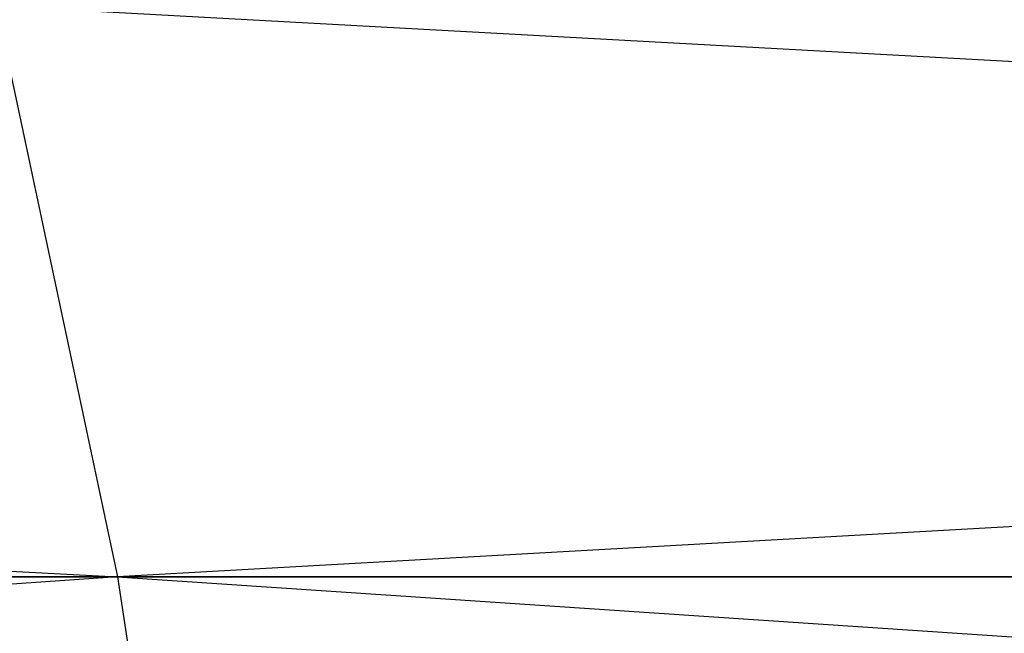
# Model space of a CAD drawing. Extents: x 0.1 to 26.3, y 0 to 13.2.
# Tile 586 of 656: x 3.22008 to 3.22353, y 13.24054 to 13.24268. Entities that reach past the tile are written whole.
import ezdxf

# ---------------------------------------------------------------- set-up
doc = ezdxf.new("R2010")
doc.units = 0
doc.header["$LTSCALE"] = 2.54
doc.layers.get('0').update_dxf_attribs({"color": 13, "linetype": 'CONTINUOUS'})

# ---------------------------------------------------------------- blocks, each defined once
blk = doc.blocks.new('POJEMNIK_NA_R_CZNIKI_PAPIE')
at = {"color": 0}
for p, q in [((3.1835873, 13.2427338, 29.3386292), (3.2204258, 13.2407333, 29.3373505)), ((3.1835873, 13.2427338, 19.0386292), (3.2204258, 13.2407333, 19.0373505)), ((3.2200001, 13.2427338, 29.3345276), (3.2566402, 13.2407333, 29.3304993)), ((3.2200001, 13.2427338, 29.3345276), (3.2204258, 13.2407333, 29.3373505)), ((3.2200001, 13.2427338, 28.3654724), (3.2204258, 13.2407333, 28.3626495)), ((3.2200001, 13.2427338, 19.0345276), (3.2566402, 13.2407333, 19.0304993)), ((3.2200001, 13.2427338, 19.0345276), (3.2204258, 13.2407333, 19.0373505)), ((3.2200001, 13.2427338, 18.0654724), (3.2204258, 13.2407333, 18.0626495)), ((3.2560047, 13.2427338, 28.3722839), (3.2204258, 13.2407333, 28.3626495)), ((3.2560047, 13.2427338, 18.0722855), (3.2204258, 13.2407333, 18.0626495)), ((3.2204258, 13.2407333, 29.3373505), (3.1838007, 13.2407333, 29.3414764)), ((3.1838007, 13.2407333, 28.3585236), (3.2204258, 13.2407333, 28.3626495)), ((3.2204258, 13.2407333, 19.0373505), (3.1838007, 13.2407333, 19.041478)), ((3.1838007, 13.2407333, 18.058522), (3.2204258, 13.2407333, 18.0626495)), ((3.2204258, 13.2407333, 28.3626495), (3.1839848, 13.238269, 28.3560638)), ((3.2204258, 13.2407333, 18.0626495), (3.1839848, 13.238269, 18.0560638)), ((3.2566402, 13.2407333, 29.3304993), (3.2204258, 13.2407333, 29.3373505)), ((3.2204258, 13.2407333, 29.3373505), (3.2571888, 13.238269, 29.332901)), ((3.2204258, 13.2407333, 29.3373505), (3.2207932, 13.238269, 29.3397888)), ((3.2204258, 13.2407333, 28.3626495), (3.2207932, 13.238269, 28.3602112)), ((3.2204258, 13.2407333, 28.3626495), (3.2566402, 13.2407333, 28.3695007)), ((3.2566402, 13.2407333, 19.0304993), (3.2204258, 13.2407333, 19.0373505)), ((3.2204258, 13.2407333, 19.0373505), (3.2571888, 13.238269, 19.0329025)), ((3.2204258, 13.2407333, 19.0373505), (3.2207932, 13.238269, 19.0397888)), ((3.2204258, 13.2407333, 18.0626495), (3.2207932, 13.238269, 18.0602112)), ((3.2204258, 13.2407333, 18.0626495), (3.2566402, 13.2407333, 18.0695007))]:
    blk.add_line(p, q, dxfattribs=at)

msp = doc.modelspace()

# ---------------------------------------------------------------- block references
at = {"color": 0}
msp.add_blockref('POJEMNIK_NA_R_CZNIKI_PAPIE', (0, 0), dxfattribs=at)

doc.saveas('drawing.dxf')
